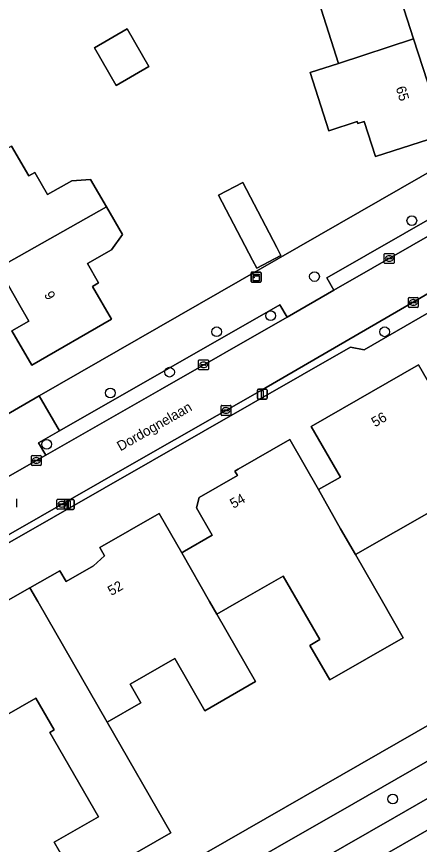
# Model space of a CAD drawing. Extents: x 158455 to 159797, y 387218 to 388672.
# Drawn here: x 159649.2 to 159689.8, y 387725.6 to 387808.9 of the extents above; entities that cross this region are included whole.
import ezdxf

# ---------------------------------------------------------------- set-up
doc = ezdxf.new("R2010")
doc.units = 0
for name, color, linetype in [('IMGEO_Berm_groen', 7, 'Continuous'), ('IMGEO_Boom', 7, 'Continuous'), ('IMGEO_Erf', 7, 'Continuous'), ('IMGEO_Fietspad_gesloten', 7, 'Continuous'), ('IMGEO_Kast', 7, 'Continuous'), ('IMGEO_Kolk', 7, 'Continuous'), ('IMGEO_Lichtmast', 7, 'Continuous'), ('IMGEO_Openbare_ruimte_label', 7, 'Continuous'), ('IMGEO_Pand', 7, 'Continuous'), ('IMGEO_Pand_nummerreeks', 7, 'Continuous'), ('IMGEO_Parkeervlak_open', 7, 'Continuous'), ('IMGEO_Rijbaan_lokaal_open', 7, 'Continuous'), ('IMGEO_Rioolput', 7, 'Continuous'), ('IMGEO_Voetpad_open', 7, 'Continuous')]:
    doc.layers.add(name, color=color, linetype=linetype)

msp = doc.modelspace()

# ---------------------------------------------------------------- linework, layer by layer
at = {"layer": 'IMGEO_Berm_groen'}
for points in [[(159758.507, 387772.881), (159751.913, 387769.047), (159744.905, 387765.137), (159727.944, 387755.398), (159718.513, 387750), (159707.824, 387743.882), (159683.164, 387729.668), (159652.695, 387712.229), (159654.34, 387709.402), (159654.409, 387709.442), (159654.578, 387709.539), (159687.241, 387728.28), (159754.232, 387766.856)], [(159758.453, 387766.128), (159758.382, 387766.086), (159757.536, 387765.579), (159757.592, 387765.488), (159755.591, 387764.385), (159668.973, 387714.575), (159679.51, 387716.164), (159692.13, 387723.414), (159709.957, 387733.635), (159726.903, 387743.376)]]:
    msp.add_lwpolyline(points, dxfattribs=at)
at = {"layer": 'IMGEO_Boom'}
for centre in [(159688.992, 387788.331), (159679.203, 387782.707), (159674.799, 387778.763), (159669.362, 387777.147), (159686.253, 387777.145), (159664.629, 387773.085), (159658.675, 387770.996), (159652.274, 387765.83), (159687.077, 387730.127)]:
    msp.add_circle(centre, 0.489, dxfattribs=at)
at = {"layer": 'IMGEO_Erf'}
for points in [[(159681.628, 387804.158), (159679.631, 387810.363), (159680.341, 387810.592), (159679.179, 387814.2), (159683.269, 387815.517), (159688.028, 387817.049), (159689.259, 387813.226), (159687.261, 387812.583), (159689.177, 387806.633), (159691.039, 387800.848), (159692.991, 387801.477), (159694.229, 387797.631), (159685.34, 387794.77), (159684.2, 387798.31), (159683.575, 387798.109), (159683.512, 387798.304), (159680.662, 387797.369), (159678.777, 387803.223)], [(159662.55, 387803.833), (159659.265, 387801.932), (159657.073, 387805.72), (159660.357, 387807.622)], [(159675.409, 387785.628), (159675.831, 387784.821), (159673.391, 387783.546), (159672.969, 387784.354), (159669.546, 387790.905), (159671.985, 387792.18)]]:
    msp.add_lwpolyline(points, close=True, dxfattribs=at)
for points in [[(159624.986, 387813.078), (159626.964, 387806.359), (159631.83, 387797.81), (159631.38, 387797.57), (159638.324, 387785.494), (159644.556, 387774.655), (159646.456, 387771.352), (159647.997, 387768.672), (159651.532, 387770.703), (159697.847, 387797.311)], [(159648.75, 387795.82), (159650.481, 387792.829), (159651.074, 387793.172), (159652.357, 387790.955), (159654.799, 387792.329), (159656.688, 387792.475), (159658.291, 387789.704), (159659.894, 387786.934), (159658.805, 387785.404), (159656.364, 387784.03), (159657.493, 387782.079), (159656.873, 387781.72), (159658.789, 387778.409), (159650.79, 387773.781), (159648.787, 387777.244), (159650.485, 387778.227), (159649.437, 387780.039), (159647.392, 387783.572)], [(159634.307, 387705.23), (159712.33, 387750), (159738.668, 387765.113), (159730.892, 387778.471), (159721.216, 387781.125), (159715.96, 387790.114), (159711.712, 387791.236), (159684.187, 387775.328), (159682.842, 387775.604), (159638.118, 387750), (159622.824, 387741.244), (159617.327, 387738.097), (159612.287, 387738.246), (159567.936, 387739.556), (159551.426, 387740.044), (159541.447, 387740.468), (159537.668, 387728.596), (159535.242, 387720.973)], [(159648.171, 387750), (159650.585, 387751.386), (159653.588, 387753.11), (159654.22, 387752.009), (159656.986, 387753.598), (159658.078, 387754.619), (159657.608, 387755.437), (159663.593, 387758.874), (159665.856, 387754.911), (159666.145, 387755.077), (159668.922, 387756.672), (159667.338, 387759.431), (159667.618, 387760.467), (159671.462, 387762.674), (159671.195, 387763.139), (159671.522, 387763.327), (159676.724, 387766.314), (159679.617, 387761.276), (159681.808, 387762.534), (159678.883, 387767.628), (159689.661, 387773.818), (159692.533, 387768.816)], [(159691.428, 387759.378), (159683.324, 387754.724), (159686.036, 387750), (159688.127, 387746.359), (159680.735, 387742.114), (159678.734, 387745.598), (159679.729, 387746.17), (159677.529, 387750), (159676.058, 387752.561), (159671.598, 387750), (159669.386, 387748.73), (159673.283, 387741.944), (159668.177, 387739.012), (159665.154, 387744.277), (159660.657, 387741.694), (159661.728, 387739.829), (159658.342, 387737.884), (159664.744, 387726.735), (159655.526, 387721.442), (159653.034, 387725.781), (159657.469, 387728.328), (159652.586, 387736.83), (159653.027, 387737.083), (159651.184, 387740.292), (159645.098, 387736.797)]]:
    msp.add_lwpolyline(points, dxfattribs=at)
at = {"layer": 'IMGEO_Fietspad_gesloten'}
msp.add_lwpolyline([(159650.536, 387699.416), (159653.501, 387701.159), (159651.549, 387704.598), (159656.672, 387707.501), (159668.973, 387714.575), (159755.591, 387764.385), (159757.592, 387765.488), (159757.536, 387765.579), (159758.382, 387766.086), (159758.453, 387766.128), (159757.228, 387768.888), (159754.232, 387766.856), (159687.241, 387728.28), (159654.578, 387709.539), (159654.409, 387709.442), (159654.34, 387709.402), (159651.221, 387707.612), (159651.049, 387707.514), (159622.969, 387691.403), (159619.506, 387689.416), (159620.829, 387686.884), (159625.274, 387689.522), (159627.282, 387686.118), (159630.724, 387688.081)], dxfattribs=at)
at = {"layer": 'IMGEO_Kast'}
for p, q in [((159672.83, 387782.221), (159672.83, 387783.062)), ((159672.83, 387783.062), (159672.83, 387782.221)), ((159672.905, 387783.146), (159673.746, 387783.146)), ((159673.746, 387783.146), (159672.905, 387783.146)), ((159673.83, 387783.071), (159673.83, 387782.23)), ((159673.83, 387782.23), (159673.83, 387783.071)), ((159673.755, 387782.146), (159672.914, 387782.146)), ((159672.914, 387782.146), (159673.755, 387782.146))]:
    msp.add_line(p, q, dxfattribs=at)
for points in [[(159673.025, 387782.936), (159673.625, 387782.936), (159673.625, 387782.851), (159673.025, 387782.851), (159673.025, 387782.936)], [(159673.025, 387782.761), (159673.625, 387782.761), (159673.625, 387782.272), (159673.025, 387782.272), (159673.025, 387782.761)]]:
    msp.add_lwpolyline(points, dxfattribs=at)
msp.add_circle((159673.109, 387782.61), 0.0377, dxfattribs=at)
for centre, start, end in [((159672.908, 387783.068), 92.4484, 184.28452), ((159672.908, 387783.068), 92.4484, 184.28452), ((159673.752, 387783.068), 2.4484, 94.28452), ((159673.752, 387783.068), 2.4484, 94.28452), ((159672.908, 387782.224), 182.4484, 274.28452), ((159672.908, 387782.224), 182.4484, 274.28452), ((159673.752, 387782.224), 272.4484, 4.28452), ((159673.752, 387782.224), 272.4484, 4.28452)]:
    msp.add_arc(centre, 0.0779, start, end, dxfattribs=at)
at = {"layer": 'IMGEO_Kolk'}
for p, q in [((159686.219, 387784.096), (159686.219, 387784.948)), ((159686.294, 387785.022), (159687.146, 387785.022)), ((159686.478, 387784.516), (159686.478, 387784.528)), ((159686.916, 387784.479), (159686.518, 387784.479)), ((159686.521, 387784.565), (159686.919, 387784.565)), ((159686.707, 387784.802), (159686.732, 387784.802)), ((159686.962, 387784.528), (159686.962, 387784.516)), ((159687.22, 387784.948), (159687.22, 387784.096)), ((159687.146, 387784.022), (159686.294, 387784.022)), ((159686.73, 387784.242), (159686.705, 387784.242)), ((159688.645, 387779.675), (159688.645, 387780.527)), ((159688.72, 387780.601), (159689.572, 387780.601)), ((159689.133, 387780.381), (159689.158, 387780.381)), ((159689.646, 387780.527), (159689.646, 387779.675)), ((159689.572, 387779.601), (159688.72, 387779.601)), ((159688.904, 387780.095), (159688.904, 387780.107)), ((159689.342, 387780.058), (159688.944, 387780.058)), ((159688.947, 387780.144), (159689.345, 387780.144)), ((159689.156, 387779.821), (159689.131, 387779.821)), ((159689.388, 387780.107), (159689.388, 387780.095)), ((159667.621, 387774.319), (159668.473, 387774.319)), ((159667.546, 387773.393), (159667.546, 387774.245)), ((159667.805, 387773.813), (159667.805, 387773.825)), ((159668.243, 387773.776), (159667.845, 387773.776)), ((159667.848, 387773.862), (159668.246, 387773.862)), ((159668.057, 387773.539), (159668.032, 387773.539)), ((159668.034, 387774.099), (159668.059, 387774.099)), ((159668.289, 387773.825), (159668.289, 387773.813)), ((159668.547, 387774.245), (159668.547, 387773.393)), ((159668.473, 387773.319), (159667.621, 387773.319)), ((159669.808, 387768.81), (159669.808, 387769.662)), ((159669.883, 387769.736), (159670.735, 387769.736)), ((159670.296, 387769.516), (159670.321, 387769.516)), ((159670.809, 387769.662), (159670.809, 387768.81)), ((159670.735, 387768.736), (159669.883, 387768.736)), ((159670.067, 387769.23), (159670.067, 387769.242)), ((159670.505, 387769.193), (159670.107, 387769.193)), ((159670.11, 387769.279), (159670.508, 387769.279)), ((159670.319, 387768.956), (159670.294, 387768.956)), ((159670.551, 387769.242), (159670.551, 387769.23)), ((159650.732, 387763.777), (159650.732, 387764.629)), ((159650.807, 387764.703), (159651.659, 387764.703)), ((159651.22, 387764.483), (159651.245, 387764.483)), ((159651.733, 387764.629), (159651.733, 387763.777)), ((159651.659, 387763.703), (159650.807, 387763.703)), ((159650.991, 387764.197), (159650.991, 387764.209)), ((159651.429, 387764.16), (159651.031, 387764.16)), ((159651.034, 387764.246), (159651.432, 387764.246)), ((159651.243, 387763.923), (159651.218, 387763.923)), ((159651.475, 387764.209), (159651.475, 387764.197)), ((159653.302, 387759.363), (159653.302, 387760.215)), ((159653.377, 387760.289), (159654.229, 387760.289)), ((159654.303, 387760.215), (159654.303, 387759.363)), ((159653.561, 387759.783), (159653.561, 387759.795)), ((159653.999, 387759.746), (159653.601, 387759.746)), ((159653.604, 387759.832), (159654.002, 387759.832)), ((159653.813, 387759.509), (159653.788, 387759.509)), ((159653.79, 387760.069), (159653.815, 387760.069)), ((159654.045, 387759.795), (159654.045, 387759.783)), ((159654.229, 387759.289), (159653.377, 387759.289))]:
    msp.add_line(p, q, dxfattribs=at)
for points in [[(159686.219, 387784.096), (159686.219, 387784.948)], [(159686.294, 387785.022), (159687.146, 387785.022)], [(159687.22, 387784.948), (159687.22, 387784.096)], [(159687.146, 387784.022), (159686.294, 387784.022)], [(159688.645, 387779.675), (159688.645, 387780.527)], [(159688.72, 387780.601), (159689.572, 387780.601)], [(159689.646, 387780.527), (159689.646, 387779.675)], [(159689.572, 387779.601), (159688.72, 387779.601)], [(159667.621, 387774.319), (159668.473, 387774.319)], [(159667.546, 387773.393), (159667.546, 387774.245)], [(159668.547, 387774.245), (159668.547, 387773.393)], [(159668.473, 387773.319), (159667.621, 387773.319)], [(159669.808, 387768.81), (159669.808, 387769.662)], [(159669.883, 387769.736), (159670.735, 387769.736)], [(159670.809, 387769.662), (159670.809, 387768.81)], [(159670.735, 387768.736), (159669.883, 387768.736)], [(159650.732, 387763.777), (159650.732, 387764.629)], [(159650.807, 387764.703), (159651.659, 387764.703)], [(159651.733, 387764.629), (159651.733, 387763.777)], [(159651.659, 387763.703), (159650.807, 387763.703)], [(159653.302, 387759.363), (159653.302, 387760.215)], [(159653.377, 387760.289), (159654.229, 387760.289)], [(159654.303, 387760.215), (159654.303, 387759.363)], [(159654.229, 387759.289), (159653.377, 387759.289)]]:
    msp.add_lwpolyline(points, dxfattribs=at)
for centre, radius, start, end in [((159686.296, 387784.946), 0.0765, 91.55205, 178.44795), ((159686.296, 387784.946), 0.0765, 91.55205, 178.44795), ((159686.518, 387784.525), 0.0403, 85.87752, 175.75265), ((159686.515, 387784.515), 0.0366, 178.93798, 274.71019), ((159686.919, 387784.522), 0.043, 264.86636, 352.45326), ((159686.923, 387784.527), 0.0386, 1.73085, 96.63898), ((159687.144, 387784.946), 0.0765, 1.55205, 88.44795), ((159687.144, 387784.946), 0.0765, 1.55205, 88.44795), ((159686.296, 387784.098), 0.0765, 181.55205, 268.44795), ((159686.296, 387784.098), 0.0765, 181.55205, 268.44795), ((159687.144, 387784.098), 0.0765, 271.55205, 358.44795), ((159687.144, 387784.098), 0.0765, 271.55205, 358.44795), ((159688.722, 387780.525), 0.0765, 91.55205, 178.44795), ((159688.722, 387780.525), 0.0765, 91.55205, 178.44795), ((159689.57, 387780.525), 0.0765, 1.55205, 88.44795), ((159689.57, 387780.525), 0.0765, 1.55205, 88.44795), ((159688.722, 387779.677), 0.0765, 181.55205, 268.44795), ((159688.722, 387779.677), 0.0765, 181.55205, 268.44795), ((159688.944, 387780.104), 0.0403, 85.87752, 175.75265), ((159688.941, 387780.094), 0.0366, 178.93798, 274.71019), ((159689.345, 387780.101), 0.043, 264.86636, 352.45326), ((159689.349, 387780.106), 0.0386, 1.73085, 96.63898), ((159689.57, 387779.677), 0.0765, 271.55205, 358.44795), ((159689.57, 387779.677), 0.0765, 271.55205, 358.44795), ((159667.623, 387774.243), 0.0765, 91.55205, 178.44795), ((159667.623, 387774.243), 0.0765, 91.55205, 178.44795), ((159668.471, 387774.243), 0.0765, 1.55205, 88.44795), ((159668.471, 387774.243), 0.0765, 1.55205, 88.44795), ((159667.845, 387773.822), 0.0403, 85.87752, 175.75265), ((159667.842, 387773.812), 0.0366, 178.93798, 274.71019), ((159668.246, 387773.819), 0.043, 264.86636, 352.45326), ((159668.25, 387773.824), 0.0386, 1.73085, 96.63898), ((159667.623, 387773.395), 0.0765, 181.55205, 268.44795), ((159667.623, 387773.395), 0.0765, 181.55205, 268.44795), ((159668.471, 387773.395), 0.0765, 271.55205, 358.44795), ((159668.471, 387773.395), 0.0765, 271.55205, 358.44795), ((159669.885, 387769.66), 0.0765, 91.55205, 178.44795), ((159669.885, 387769.66), 0.0765, 91.55205, 178.44795), ((159670.733, 387769.66), 0.0765, 1.55205, 88.44795), ((159670.733, 387769.66), 0.0765, 1.55205, 88.44795), ((159669.885, 387768.812), 0.0765, 181.55205, 268.44795), ((159669.885, 387768.812), 0.0765, 181.55205, 268.44795), ((159670.107, 387769.239), 0.0403, 85.87752, 175.75265), ((159670.104, 387769.229), 0.0366, 178.93798, 274.71019), ((159670.508, 387769.236), 0.043, 264.86636, 352.45326), ((159670.512, 387769.241), 0.0386, 1.73085, 96.63898), ((159670.733, 387768.812), 0.0765, 271.55205, 358.44795), ((159670.733, 387768.812), 0.0765, 271.55205, 358.44795), ((159650.809, 387764.627), 0.0765, 91.55205, 178.44795), ((159650.809, 387764.627), 0.0765, 91.55205, 178.44795), ((159651.657, 387764.627), 0.0765, 1.55205, 88.44795), ((159651.657, 387764.627), 0.0765, 1.55205, 88.44795), ((159650.809, 387763.779), 0.0765, 181.55205, 268.44795), ((159650.809, 387763.779), 0.0765, 181.55205, 268.44795), ((159651.031, 387764.206), 0.0403, 85.87752, 175.75265), ((159651.028, 387764.196), 0.0366, 178.93798, 274.71019), ((159651.432, 387764.203), 0.043, 264.86636, 352.45326), ((159651.436, 387764.208), 0.0386, 1.73085, 96.63898), ((159651.657, 387763.779), 0.0765, 271.55205, 358.44795), ((159651.657, 387763.779), 0.0765, 271.55205, 358.44795), ((159653.379, 387760.213), 0.0765, 91.55205, 178.44795), ((159653.379, 387760.213), 0.0765, 91.55205, 178.44795), ((159654.227, 387760.213), 0.0765, 1.55205, 88.44795), ((159654.227, 387760.213), 0.0765, 1.55205, 88.44795), ((159653.379, 387759.365), 0.0765, 181.55205, 268.44795), ((159653.379, 387759.365), 0.0765, 181.55205, 268.44795), ((159653.601, 387759.792), 0.0403, 85.87752, 175.75265), ((159653.598, 387759.782), 0.0366, 178.93798, 274.71019), ((159654.002, 387759.789), 0.043, 264.86636, 352.45326), ((159654.006, 387759.794), 0.0386, 1.73085, 96.63898), ((159654.227, 387759.365), 0.0765, 271.55205, 358.44795), ((159654.227, 387759.365), 0.0765, 271.55205, 358.44795)]:
    msp.add_arc(centre, radius, start, end, dxfattribs=at)
for centre, major_axis, ratio, start_param, end_param in [((159686.706, 387784.522), (-0.387, 0.002), 0.722429, 4.712389, 7.853982), ((159686.731, 387784.522), (-0.39, 0.002), 0.717154, 1.570796, 4.712389), ((159689.132, 387780.101), (-0.387, 0.002), 0.722429, 4.712389, 7.853982), ((159689.157, 387780.101), (-0.39, 0.002), 0.717154, 1.570796, 4.712389), ((159668.033, 387773.819), (-0.387, 0.002), 0.722429, 4.712389, 7.853982), ((159668.058, 387773.819), (-0.39, 0.002), 0.717154, 1.570796, 4.712389), ((159670.295, 387769.236), (-0.387, 0.002), 0.722429, 4.712389, 7.853982), ((159670.32, 387769.236), (-0.39, 0.002), 0.717154, 1.570796, 4.712389), ((159651.219, 387764.203), (-0.387, 0.002), 0.722429, 4.712389, 7.853982), ((159651.244, 387764.203), (-0.39, 0.002), 0.717154, 1.570796, 4.712389), ((159653.789, 387759.789), (-0.387, 0.002), 0.722429, 4.712389, 7.853982), ((159653.814, 387759.789), (-0.39, 0.002), 0.717154, 1.570796, 4.712389)]:
    msp.add_ellipse(centre, major_axis=major_axis, ratio=ratio, start_param=start_param, end_param=end_param, dxfattribs=at)
at = {"layer": 'IMGEO_Lichtmast'}
for p, q in [((159673.458, 387770.47), (159673.458, 387771.27)), ((159673.458, 387771.27), (159673.458, 387770.47)), ((159673.558, 387771.37), (159674.348, 387771.37)), ((159674.348, 387771.37), (159673.558, 387771.37)), ((159674.448, 387771.27), (159674.448, 387770.47)), ((159674.448, 387770.47), (159674.448, 387771.27)), ((159674.348, 387770.37), (159673.558, 387770.37)), ((159673.558, 387770.37), (159674.348, 387770.37)), ((159654.056, 387759.376), (159654.056, 387760.176)), ((159654.056, 387760.176), (159654.056, 387759.376)), ((159654.156, 387760.276), (159654.946, 387760.276)), ((159654.946, 387760.276), (159654.156, 387760.276)), ((159655.046, 387760.176), (159655.046, 387759.376)), ((159655.046, 387759.376), (159655.046, 387760.176)), ((159654.946, 387759.276), (159654.156, 387759.276)), ((159654.156, 387759.276), (159654.946, 387759.276))]:
    msp.add_line(p, q, dxfattribs=at)
for points in [[(159673.878, 387771.245), (159674.028, 387771.245), (159674.028, 387770.495), (159673.878, 387770.495), (159673.878, 387771.245)], [(159654.476, 387760.151), (159654.626, 387760.151), (159654.626, 387759.401), (159654.476, 387759.401), (159654.476, 387760.151)]]:
    msp.add_lwpolyline(points, dxfattribs=at)
for centre, start, end in [((159673.558, 387771.27), 90, 180), ((159673.558, 387771.27), 90, 180), ((159674.348, 387771.27), 0, 90), ((159674.348, 387771.27), 360, 90), ((159673.558, 387770.47), 180, 270), ((159673.558, 387770.47), 180, 270), ((159674.348, 387770.47), 270, 0), ((159674.348, 387770.47), 270, 0), ((159654.156, 387760.176), 90, 180), ((159654.156, 387760.176), 90, 180), ((159654.946, 387760.176), 0, 90), ((159654.946, 387760.176), 360, 90), ((159654.156, 387759.376), 180, 270), ((159654.156, 387759.376), 180, 270), ((159654.946, 387759.376), 270, 0), ((159654.946, 387759.376), 270, 0)]:
    msp.add_arc(centre, 0.1, start, end, dxfattribs=at)
at = {"layer": 'IMGEO_Pand'}
for points in [[(159689.177, 387806.633), (159687.261, 387812.583), (159689.259, 387813.226), (159688.028, 387817.049), (159683.269, 387815.517), (159679.179, 387814.2), (159680.341, 387810.592), (159679.631, 387810.363), (159681.628, 387804.158)], [(159657.073, 387805.72), (159659.265, 387801.932), (159662.55, 387803.833), (159660.357, 387807.622)], [(159689.177, 387806.633), (159681.628, 387804.158), (159678.777, 387803.223), (159680.662, 387797.369), (159683.512, 387798.304), (159683.575, 387798.109), (159684.2, 387798.31), (159685.34, 387794.77), (159694.229, 387797.631), (159692.991, 387801.477), (159691.039, 387800.848)], [(159647.392, 387783.572), (159658.291, 387789.704), (159656.688, 387792.475), (159654.799, 387792.329), (159652.357, 387790.955), (159651.074, 387793.172), (159650.481, 387792.829), (159648.75, 387795.82), (159640.711, 387791.253), (159642.655, 387787.895), (159644.329, 387788.865), (159645.288, 387787.207)], [(159671.985, 387792.18), (159669.546, 387790.905), (159672.969, 387784.354), (159673.391, 387783.546), (159675.831, 387784.821), (159675.409, 387785.628)], [(159647.392, 387783.572), (159649.437, 387780.039), (159650.485, 387778.227), (159648.787, 387777.244), (159650.79, 387773.781), (159658.789, 387778.409), (159656.873, 387781.72), (159657.493, 387782.079), (159656.364, 387784.03), (159658.805, 387785.404), (159659.894, 387786.934), (159658.291, 387789.704)], [(159692.533, 387768.816), (159689.661, 387773.818), (159678.883, 387767.628), (159681.808, 387762.534), (159679.617, 387761.276), (159681.836, 387757.315), (159683.324, 387754.724), (159691.428, 387759.378), (159695.795, 387751.773), (159692.708, 387750), (159691.441, 387749.272), (159693.799, 387745.167), (159702.214, 387750), (159703.059, 387750.485), (159701.13, 387753.843)], [(159683.324, 387754.724), (159681.836, 387757.315), (159679.617, 387761.276), (159676.724, 387766.314), (159671.522, 387763.327), (159671.195, 387763.139), (159671.462, 387762.674), (159667.618, 387760.467), (159667.338, 387759.431), (159668.922, 387756.672), (159666.145, 387755.077), (159665.856, 387754.911), (159668.66, 387750), (159669.386, 387748.73), (159671.598, 387750), (159676.058, 387752.561), (159677.529, 387750), (159679.729, 387746.17), (159678.734, 387745.598), (159680.735, 387742.114), (159688.127, 387746.359), (159686.036, 387750)], [(159669.386, 387748.73), (159668.66, 387750), (159665.856, 387754.911), (159663.593, 387758.874), (159657.608, 387755.437), (159658.078, 387754.619), (159656.986, 387753.598), (159654.22, 387752.009), (159653.588, 387753.11), (159650.585, 387751.386), (159651.381, 387750), (159658.342, 387737.884), (159661.728, 387739.829), (159660.657, 387741.694), (159665.154, 387744.277), (159668.177, 387739.012), (159673.283, 387741.944)], [(159658.342, 387737.884), (159651.381, 387750), (159650.585, 387751.386), (159648.171, 387750), (159646.715, 387749.164), (159647.033, 387748.611), (159640.703, 387744.976), (159640.349, 387745.593), (159640.121, 387745.463), (159645.098, 387736.797), (159651.184, 387740.292), (159653.027, 387737.083), (159652.586, 387736.83), (159657.469, 387728.328), (159653.034, 387725.781), (159655.526, 387721.442), (159664.744, 387726.735)]]:
    msp.add_lwpolyline(points, close=True, dxfattribs=at)
at = {"layer": 'IMGEO_Parkeervlak_open'}
for points in [[(159700.523, 387792.433), (159699.813, 387793.67), (159680.451, 387782.575), (159681.162, 387781.336)], [(159652.175, 387764.742), (159663.675, 387771.314), (159676.444, 387778.632), (159675.734, 387779.871), (159653.56, 387767.179), (159651.466, 387765.98)]]:
    msp.add_lwpolyline(points, close=True, dxfattribs=at)
at = {"layer": 'IMGEO_Rijbaan_lokaal_open'}
msp.add_lwpolyline([(159636.711, 387750), (159660.613, 387763.688), (159673.952, 387771.319), (159702.817, 387788.069), (159700.523, 387792.433), (159681.162, 387781.336), (159676.444, 387778.632), (159663.675, 387771.314), (159652.175, 387764.742), (159642.926, 387759.457), (159638.927, 387757.176), (159628.376, 387751.16), (159626.343, 387750), (159625.535, 387749.539), (159620.256, 387746.529)], dxfattribs=at)
at = {"layer": 'IMGEO_Rioolput'}
msp.add_line((159649.246, 387760.346), (159649.246, 387759.494), dxfattribs=at)
msp.add_lwpolyline([(159649.246, 387760.346), (159649.246, 387759.494)], dxfattribs=at)
at = {"layer": 'IMGEO_Voetpad_open'}
for points in [[(159697.847, 387797.311), (159651.532, 387770.703), (159653.56, 387767.179), (159675.734, 387779.871), (159676.444, 387778.632), (159681.162, 387781.336), (159680.451, 387782.575), (159699.813, 387793.67)], [(159704.852, 387789.25), (159702.817, 387788.069), (159673.952, 387771.319), (159660.613, 387763.688), (159636.711, 387750), (159622.473, 387741.846), (159622.824, 387741.244), (159638.118, 387750), (159682.842, 387775.604), (159684.187, 387775.328), (159711.712, 387791.236)], [(159756.484, 387775.807), (159755.256, 387774.638), (159746.304, 387769.498), (159738.668, 387765.113), (159712.33, 387750), (159634.307, 387705.23), (159630.705, 387703.163), (159616.421, 387694.969), (159615.118, 387694.221), (159609.385, 387690.932), (159557.909, 387661.402), (159553.764, 387659.024), (159511.684, 387634.884), (159506.257, 387631.77), (159500, 387628.177), (159451.576, 387600.373), (159412.719, 387578.362), (159393.233, 387567.022), (159370.857, 387553.847), (159313.694, 387520.97), (159310.398, 387519.074)], [(159652.695, 387712.229), (159683.164, 387729.668), (159707.824, 387743.882), (159718.513, 387750), (159727.944, 387755.398), (159744.905, 387765.137), (159751.913, 387769.047), (159758.507, 387772.881)], [(159652.175, 387764.742), (159651.466, 387765.98), (159653.56, 387767.179), (159651.532, 387770.703), (159647.997, 387768.672), (159646.14, 387767.592)], [(159642.312, 387765.367), (159641.967, 387765.166), (159635.178, 387761.32), (159634.587, 387758.712), (159633.456, 387758.066), (159634.409, 387756.302), (159638.202, 387758.476), (159638.927, 387757.176), (159642.926, 387759.457), (159652.175, 387764.742)]]:
    msp.add_lwpolyline(points, dxfattribs=at)

# ---------------------------------------------------------------- texts
at = {"layer": 'IMGEO_Openbare_ruimte_label'}
msp.add_text('Dordognelaan', height=1, rotation=29.79462, dxfattribs=at).set_placement((159659.694, 387765.107))
at = {"layer": 'IMGEO_Pand_nummerreeks'}
for s, rotation, p in [('65', 287.03169, (159687.366, 387801.694)), ('9', 300.50075, (159651.982, 387780.881)), ('56', 29.86829, (159685.291, 387767.526)), ('54', 29.53597, (159671.056, 387759.333)), ('52', 29.92559, (159658.776, 387750.556))]:
    msp.add_text(s, height=1, rotation=rotation, dxfattribs=at).set_placement(p)

doc.saveas('drawing.dxf')
